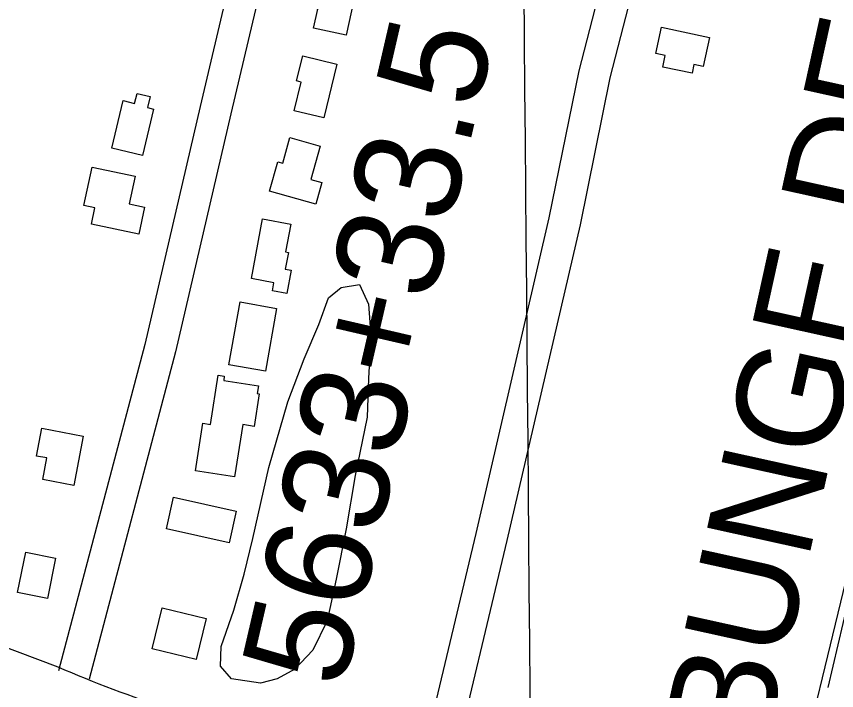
# Model space of a CAD drawing. Extents: x 3567028 to 3605064, y 510945 to 536587.
# Drawn here: x 3591788 to 3592563, y 524953 to 525590 of the extents above; entities that cross this region are included whole.
import ezdxf

# ---------------------------------------------------------------- set-up
doc = ezdxf.new("R2010")
doc.units = 0
for name, color, linetype in [('V-BLDG-OTLN', 7, 'Continuous'), ('V-CHAN-NAID', 7, 'Continuous'), ('V-GRID-MAJR', 7, 'Continuous'), ('V-ROAD-CNTR', 7, 'Continuous'), ('V-SITE-VEGE', 7, 'Continuous'), ('V-SURV-IDEN', 7, 'Continuous'), ('V-TOPO-SHOR', 7, 'Continuous')]:
    doc.layers.add(name, color=color, linetype=linetype)

msp = doc.modelspace()

# ---------------------------------------------------------------- linework, layer by layer
at = {"layer": 'V-BLDG-OTLN'}
for points in [[(3592112.088, 525628.425), (3592099.886, 525571.952), (3592068.978, 525578.63), (3592072.847, 525596.546), (3592068.882, 525597.402), (3592074.096, 525621.532), (3592078.9390000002, 525620.485), (3592082.071, 525634.9130000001)], [(3592397.7290000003, 525579.621), (3592443.111, 525569.8200000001), (3592437.139, 525542.176), (3592428.4450000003, 525544.054), (3592426.6780000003, 525535.8740000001), (3592399.073, 525541.836), (3592401.387, 525552.555), (3592392.306, 525554.519)], [(3592050.579, 525500.542), (3592057.235, 525527.67), (3592052.93, 525528.727), (3592058.754, 525552.475), (3592091.074, 525544.547), (3592078.583, 525493.671)], [(3591917.799, 525502.029), (3591907.262, 525458.29), (3591878.2600000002, 525465.277), (3591889.055, 525510.082), (3591899.799, 525507.497), (3591902.0640000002, 525516.901), (3591914.411, 525513.928), (3591911.89, 525503.452)], [(3592027.406, 525424.469), (3592035.168, 525452.152), (3592039.79, 525450.855), (3592046.593, 525475.1240000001), (3592075.177, 525467.108), (3592066.369, 525435.694), (3592076.844, 525432.759), (3592071.083, 525412.2220000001)], [(3591903.911, 525384.093), (3591859.0640000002, 525393.524), (3591862.282, 525408.816), (3591851.884, 525411.003), (3591859.531, 525447.372), (3591900.264, 525438.807), (3591894.761, 525412.634), (3591909.273, 525409.582)], [(3592020.752, 525398.4450000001), (3592047.4020000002, 525393.47), (3592042.501, 525367.211), (3592045.096, 525366.728), (3592042.157, 525350.981), (3592047.71, 525349.944), (3592043.5810000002, 525327.828), (3592029.978, 525330.365), (3592031.4050000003, 525338.015), (3592010.211, 525341.971)], [(3592034.008, 525313.723), (3592023.467, 525254.479), (3591988.889, 525260.631), (3591999.432, 525319.876)], [(3592016.8170000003, 525240.638), (3592015.707, 525233.442), (3592017.411, 525233.178), (3592012.66, 525202.365), (3592001.9390000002, 525204.018), (3591994.345, 525154.762), (3591957.464, 525160.449), (3591964.38, 525205.278), (3591971.577, 525204.1680000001), (3591978.741, 525250.631), (3591984.568, 525249.732), (3591983.961, 525245.705)], [(3591851.239, 525193.082), (3591842.361, 525146.572), (3591812.898, 525152.196), (3591816.7770000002, 525172.52), (3591807.0840000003, 525174.3690000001), (3591812.0810000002, 525200.555)], [(3591989.077, 525092.253), (3591929.833, 525105.5650000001), (3591936.548, 525135.449), (3591995.791, 525122.137)], [(3591825.1720000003, 525077.919), (3591817.406, 525039.713), (3591789.213, 525045.446), (3591796.9790000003, 525083.647)], [(3591967.457, 525020.833), (3591958.028, 524982.074), (3591916.519, 524992.171), (3591925.952, 525030.927)]]:
    msp.add_lwpolyline(points, close=True, dxfattribs=at)
at = {"layer": 'V-GRID-MAJR'}
msp.add_spline([(3592345.91, 516527.14400000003), (3592293.9250000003, 522584.81), (3592241.914, 528645.559), (3592189.9020000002, 534706.322), (3592189.876, 534709.392)], degree=3, dxfattribs=at)
at = {"layer": 'V-ROAD-CNTR'}
for points in [[(3592040.769879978, 525840.605292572), (3591961.623038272, 525504.410964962), (3591909.4641425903, 525279.8674140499), (3591827.8123058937, 524971.4030309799)], [(3592069.970821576, 525833.7223063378), (3591990.834979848, 525497.578978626), (3591938.5820843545, 525272.6334285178), (3591856.81424789, 524963.7270463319)], [(3592168.815623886, 524875.359223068), (3592222.6745161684, 525101.329771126), (3592291.751378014, 525399.2621752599), (3592319.990321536, 525538.222897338), (3592377.7572060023, 525761.7344503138)], [(3592197.9975655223, 524868.40323698), (3592251.87845776, 525094.463784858), (3592321.069319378, 525392.8861880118), (3592349.232263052, 525531.47691083), (3592406.7241480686, 525753.9224659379)], [(3592720.03252145, 525683.8916059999), (3592686.9765875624, 525555.7878622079), (3592640.013681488, 525352.7592682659), (3592583.894793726, 525106.6807604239), (3592510.7219400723, 524803.5263667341)], [(3591506.8139478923, 525095.8647820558), (3591827.081307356, 524975.262023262)]]:
    msp.add_lwpolyline(points, dxfattribs=at)
msp.add_arc((3592339.9151726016, 526169.4561536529), 1299.6531054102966, 246.75941482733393, 256.6749287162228, dxfattribs=at)
at = {"layer": 'V-SITE-VEGE'}
msp.add_lwpolyline([(3592018.634, 524959.872), (3591991.457, 524963.866), (3591980.859, 524975.803), (3591981.532, 524994.3640000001), (3591993.485, 525028.83), (3592003.45, 525062.632), (3592011.421, 525096.437), (3592026.707, 525163.384), (3592044.644, 525225.686), (3592059.914, 525266.116), (3592073.856, 525298.591), (3592083.15, 525323.777), (3592095.086, 525333.714), (3592112.326, 525336.356), (3592120.932, 525317.789), (3592122.904, 525287.955), (3592120.893, 525247.52), (3592119.545, 525211.059), (3592108.242, 525156.044), (3592099.596, 525105.667), (3592090.285, 525057.9450000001), (3592081.647, 525018.836), (3592068.372, 524991), (3592051.126, 524973.11), (3592034.5470000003, 524963.841)], close=True, dxfattribs=at)
at = {"layer": 'V-TOPO-SHOR'}
msp.add_lwpolyline([(3592555.179, 524955.6140000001), (3592578.916, 525056.579), (3592599.861, 525145.705), (3592638.256, 525310.033), (3592671.764, 525447.898), (3592697.595, 525559.305)], dxfattribs=at)

# ---------------------------------------------------------------- texts
at = {"layer": 'V-CHAN-NAID'}
msp.add_text('BUNGE DESTRAHAN (120.0) (2)', height=100.00000199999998, rotation=77.55995366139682, dxfattribs=at).set_placement((3592496.221409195, 524893.0212032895))
at = {"layer": 'V-SURV-IDEN'}
msp.add_text('5633+33.5', height=99.99999999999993, rotation=76.96518892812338, dxfattribs=at).set_placement((3592096.9934059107, 524952.7462099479))

doc.saveas('drawing.dxf')
